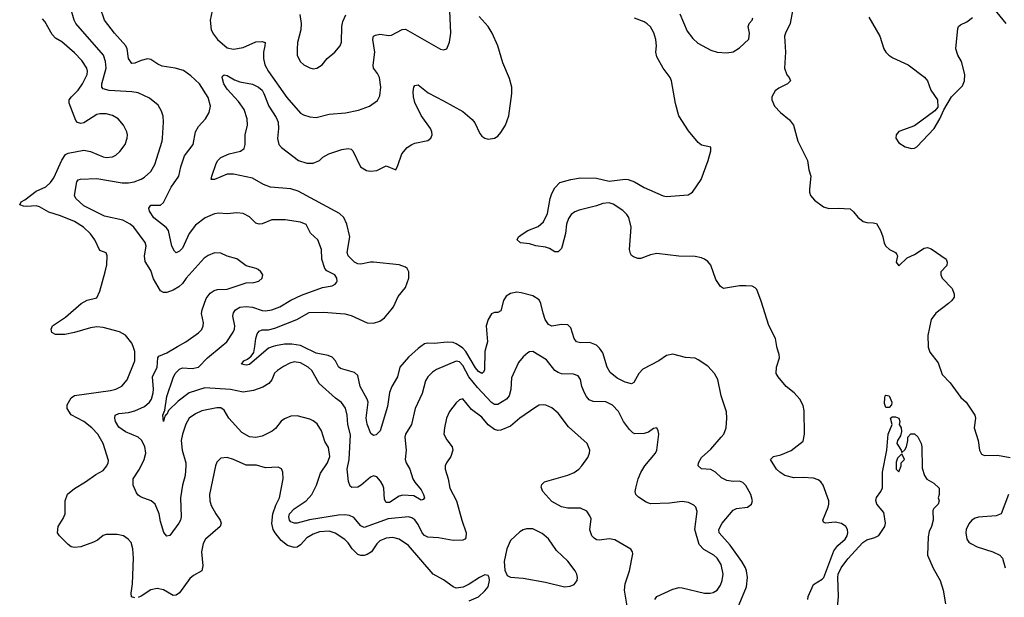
# Model space of a CAD drawing. Header units: inches. Extents: x 1682530 to 1839546, y 640742 to 791647.
# Tile 875 of 923: x 1801366 to 1807554, y 758425 to 762054. Entities that reach past the tile are written whole.
import ezdxf

# ---------------------------------------------------------------- set-up
doc = ezdxf.new("R2010")
doc.units = ezdxf.units.IN
doc.header["$MEASUREMENT"] = 0
doc.layers.add('B8705', color=7, linetype='Continuous')
doc.layers.add('B8706', color=7, linetype='Continuous')

msp = doc.modelspace()

# ---------------------------------------------------------------- linework, layer by layer
at = {"layer": 'B8705', "color": 5}
for points, elevation in [([(1802090, 758420.4), (1802067.8, 758427.8), (1802065.6, 758450), (1802075.2, 758510), (1802082, 758670), (1802078, 758730), (1802066, 758770), (1802047.6, 758790), (1802018, 758810), (1801979.5, 758819.5), (1801910, 758819.7), (1801890, 758814), (1801855.8, 758784.2), (1801829.4, 758770.6), (1801750, 758742), (1801710, 758737), (1801690, 758742.5), (1801670, 758757), (1801616.9, 758810), (1801603, 758830), (1801606.9, 758870), (1801639.8, 758920.2), (1801650.8, 758949.2), (1801651.8, 759030), (1801667.3, 759072.7), (1801710, 759108.9), (1801779.5, 759150), (1801843.8, 759196.2), (1801890, 759221.3), (1801913, 759250), (1801922.9, 759270), (1801924.1, 759284.1), (1801889.7, 759390), (1801857.7, 759450), (1801818.5, 759490), (1801770, 759529.8), (1801690, 759570.8), (1801665.2, 759610), (1801665.1, 759634.9), (1801690, 759676.9), (1801710, 759692.4), (1801935.9, 759724.1), (1801970, 759732.1), (1802008.2, 759751.8), (1802040.4, 759790), (1802088.6, 759910), (1802090, 759968), (1802078.1, 760000)], 680), ([(1805184, 758370), (1805165.8, 758470), (1805171.8, 758510), (1805198.7, 758590), (1805218.6, 758698.6), (1805217.2, 758710), (1805206.6, 758726.6), (1805106, 758786), (1805070, 758793.1), (1805010, 758783.5), (1804990, 758786.4), (1804975.4, 758795.4), (1804962.4, 758810), (1804950, 758848.7), (1804956.9, 758916.9), (1804950, 758937), (1804930, 758966), (1804890, 758985.7), (1804810, 758983.9), (1804770, 758992.3), (1804710, 759026.6), (1804653.6, 759090), (1804643.9, 759116.1), (1804647.6, 759132.4), (1804664, 759150), (1804810, 759191.1), (1804851.2, 759208.8), (1804879.7, 759230), (1804898.7, 759250), (1804936.1, 759303.9), (1804947.3, 759330), (1804949.6, 759350), (1804931.6, 759390), (1804815.3, 759495.3), (1804750, 759581.6), (1804710, 759615.1), (1804672.1, 759632.1), (1804654.9, 759634.9), (1804630, 759631.1), (1804610, 759619.7), (1804509.2, 759550.8), (1804450, 759500.5), (1804390, 759475.4), (1804370, 759473.7), (1804350, 759479.7), (1804310, 759507.8), (1804270, 759555.8), (1804205.1, 759605.1), (1804150, 759672), (1804130, 759666), (1804110, 759647), (1804067.1, 759592.9), (1804047.6, 759550), (1804034.9, 759490), (1804032.4, 759450), (1804050, 759414), (1804084.4, 759370), (1804087.2, 759350), (1804076, 759310), (1804047.9, 759270), (1804040.8, 759250), (1804040.3, 759230), (1804059.6, 759170), (1804070.2, 759110), (1804110.2, 759030), (1804143.6, 758910), (1804171.5, 758830), (1804170, 758799), (1804162.8, 758790), (1804150, 758784.7), (1804090, 758782.4), (1803997.8, 758797.8), (1803930, 758802), (1803910, 758813.9), (1803895.9, 758830), (1803870, 758882.6), (1803850, 758912), (1803830, 758924.2), (1803810, 758929.8), (1803682.1, 758917.9), (1803530, 758863.8), (1803510, 758874.5), (1803466.7, 758926.7), (1803437.9, 758937.9), (1803410, 758942.3), (1803370, 758940.6), (1803188.1, 758911.9), (1803110, 758891.2), (1803090, 758891.3), (1803070, 758899.8), (1803062, 758910), (1803057.5, 758930), (1803062.1, 758950), (1803090, 758979.8), (1803165.3, 759030), (1803201, 759070), (1803232.2, 759130), (1803256.3, 759203.7), (1803301.1, 759270), (1803314.5, 759310), (1803306.6, 759366.6), (1803283.6, 759403.6), (1803262.4, 759470), (1803234.9, 759514.9), (1803210, 759534.3), (1803190, 759543), (1803110, 759565.1), (1803070, 759561.7), (1803030, 759546), (1803009.5, 759530.5), (1802974, 759486), (1802952.3, 759467.7), (1802890, 759437), (1802850, 759427.8), (1802810, 759432.2), (1802761.1, 759461.1), (1802679.8, 759550), (1802650, 759599.7), (1802630, 759614.5), (1802605, 759615), (1802510, 759595.3), (1802470, 759578), (1802430.3, 759550), (1802410, 759512.3), (1802388.4, 759450), (1802381.1, 759410), (1802386.3, 759350), (1802409.3, 759270), (1802411, 759250), (1802405.8, 759190), (1802388.4, 759130), (1802376.3, 759050), (1802381.7, 758930), (1802377, 758910), (1802365.3, 758890), (1802310, 758812.7), (1802290, 758809.2), (1802271.7, 758831.7), (1802250, 758902), (1802242.6, 758950), (1802216.4, 759010), (1802191.4, 759031.4), (1802130, 759054.3), (1802110, 759067.4), (1802100.7, 759080.7), (1802079.4, 759130), (1802078.7, 759170), (1802118.7, 759230), (1802149.1, 759290), (1802158.8, 759330), (1802152.1, 759372.1), (1802132.1, 759412.1), (1802111.5, 759430), (1802030, 759463.4), (1801990, 759493.7), (1801968.4, 759530), (1801963.5, 759550), (1801965.1, 759570), (1801990, 759580.2), (1802050, 759585.2), (1802090, 759595.6), (1802150, 759624.3), (1802182, 759650), (1802194, 759670), (1802205.8, 759710), (1802207.9, 759732.1), (1802201.1, 759810), (1802229.9, 759870), (1802234, 759930), (1802240.7, 759939.3), (1802290, 759960.7), (1802357.9, 760000)], 660), ([(1805357.1, 758410), (1805369.3, 758430.7), (1805470, 758476.5), (1805510, 758485.8), (1805530, 758485.2), (1805670, 758450.3), (1805706, 758450), (1805724.9, 758455.1), (1805750, 758470.6), (1805770, 758502), (1805780.4, 758530), (1805787.4, 758570), (1805774, 758630), (1805750, 758671.1), (1805727.3, 758690), (1805665.1, 758725.1), (1805636.3, 758756.3), (1805609, 758850), (1805623.5, 758963.5), (1805614.7, 758990), (1805602.6, 759002.6), (1805570, 759020.4), (1805530, 759025.6), (1805450, 759016.5), (1805330, 759011.1), (1805302.6, 759022.6), (1805254.2, 759054.1), (1805238, 759070), (1805233.6, 759090), (1805237.6, 759110), (1805253.3, 759170), (1805270, 759208.2), (1805294.5, 759250), (1805361.6, 759330), (1805369.6, 759350), (1805382, 759450), (1805379.3, 759470), (1805370, 759488.7), (1805350, 759485.2), (1805317.8, 759462.3), (1805290, 759452.8), (1805232.3, 759452.3), (1805218.8, 759458.8), (1805198.2, 759478.2), (1805161.4, 759530), (1805130, 759591.3), (1805092.4, 759632.4), (1805050, 759652.2), (1804970, 759655), (1804945.7, 759665.7), (1804927, 759687), (1804914.5, 759710), (1804898.7, 759750), (1804890, 759792.7), (1804875.3, 759815.3), (1804846.9, 759826.9), (1804770, 759828.2), (1804750, 759836.2), (1804729.8, 759850), (1804677.1, 759917.1), (1804590, 759968.3), (1804570, 759967.8), (1804559, 759961), (1804530, 759935.8), (1804499.8, 759900.2), (1804455.8, 759804.2), (1804453.5, 759730), (1804442.7, 759690), (1804424.5, 759670), (1804370, 759636.3), (1804350, 759635.8), (1804330, 759648.3), (1804242.2, 759742.2), (1804188.9, 759808.9), (1804150, 759881), (1804130, 759903.2), (1804110, 759907.5), (1803984.7, 759855.3), (1803960.1, 759839.9), (1803930, 759809.7), (1803915.9, 759784.1), (1803894.5, 759705.5), (1803851.2, 759610), (1803829.1, 759510), (1803790.2, 759450), (1803785.5, 759430), (1803794, 759350), (1803789.2, 759290), (1803795.2, 759270), (1803817.1, 759230), (1803836.5, 759170), (1803848.5, 759148.5), (1803890, 759099), (1803904.5, 759070), (1803910, 759049.2), (1803901.3, 759038.7), (1803890, 759035.6), (1803842.1, 759062.1), (1803773.1, 759066.9), (1803750, 759060.6), (1803690, 759019.4), (1803670, 759019.7), (1803659.2, 759039.2), (1803654, 759110), (1803648.5, 759130), (1803634.2, 759154.2), (1803610, 759181.3), (1803590, 759186.9), (1803570, 759179.7), (1803511.1, 759128.9), (1803490, 759117.2), (1803454.2, 759114.2), (1803442.7, 759122.7), (1803432.4, 759152.4), (1803423.9, 759230), (1803436.2, 759290), (1803445.6, 759445.6), (1803429.1, 759510), (1803423.2, 759570), (1803413, 759613), (1803387.8, 759647.8), (1803350, 759675.1), (1803248.8, 759768.8), (1803201.8, 759850), (1803178.7, 759870), (1803130, 759898.1), (1803090, 759904), (1803063.7, 759896.3), (1803024.5, 759875.5), (1802985.3, 759850), (1802967.8, 759832.2), (1802950.3, 759790), (1802932.5, 759767.5), (1802894.1, 759745.9), (1802835.1, 759724.9), (1802770, 759714), (1802690.4, 759730.4), (1802530, 759741.7), (1802430.3, 759710), (1802362.6, 759657.4), (1802301.8, 759598.2), (1802290, 759572.7), (1802286.8, 759573.2), (1802278, 759562), (1802270, 759529.3), (1802266.2, 759570), (1802278.6, 759601.4), (1802290, 759686.4), (1802330, 759804.4), (1802343.1, 759830), (1802370, 759858.5), (1802390, 759867.1), (1802450, 759861.6), (1802490, 759871.1), (1802546, 759930), (1802631.4, 760000)], 640), ([(1802959.4, 760000), (1802930.5, 759989.5), (1802810, 759888), (1802790, 759882.7), (1802759.3, 759890), (1802774, 759910), (1802798.3, 759921.7), (1802820.4, 759939.6), (1802837.8, 759962.2), (1802843, 760000)], 620), ([(1803887.2, 760000), (1803870, 759987.5), (1803810, 759933.2), (1803754.6, 759870), (1803740.5, 759810), (1803705.6, 759750), (1803689.2, 759710.8), (1803677.4, 759622.6), (1803631.4, 759470), (1803606.2, 759446.2), (1803590, 759442), (1803573.5, 759453.5), (1803550, 759512), (1803543.2, 759550), (1803555.4, 759650), (1803549.9, 759670), (1803505.4, 759750), (1803490, 759818), (1803470, 759836.2), (1803383, 759863), (1803370, 759873.5), (1803350, 759911.1), (1803330, 759933.6), (1803303.6, 759943.6), (1803230, 759959.2), (1803142.5, 760000)], 620), ([(1804298.3, 760000), (1804290.1, 759969.9), (1804286, 759854), (1804280.5, 759839.5), (1804270, 759831), (1804250, 759842.9), (1804230, 759866.1), (1804170, 759969.4), (1804150, 759990.4), (1804135.9, 760000)], 620), ([(1805855.3, 758304.7), (1805933.8, 758490), (1805939.8, 758550), (1805934.2, 758590), (1805926.5, 758610), (1805904.6, 758650), (1805831.8, 758751.8), (1805760.9, 758830), (1805758.8, 758850), (1805780.7, 758890), (1805850, 758971.7), (1805870, 758983.2), (1805939, 758990), (1805965.1, 759010), (1805970.9, 759030), (1805961.4, 759070), (1805930, 759127.8), (1805910, 759146.3), (1805890, 759153.7), (1805850, 759152.6), (1805810, 759158), (1805776.1, 759176.1), (1805738.5, 759210), (1805710, 759227.1), (1805650, 759232.1), (1805628.8, 759250), (1805631.6, 759270), (1805650, 759302.4), (1805710, 759354.4), (1805774.7, 759430), (1805790.9, 759450), (1805805.3, 759490), (1805810.6, 759550), (1805806.9, 759590), (1805774.3, 759690), (1805753.9, 759793.9), (1805733.3, 759830), (1805690, 759877.6), (1805630, 759917.6), (1805610, 759927.3), (1805550, 759931.6), (1805470, 759951.3), (1805430, 759943.5), (1805382.4, 759910), (1805282.7, 759857.3), (1805256, 759830), (1805226.1, 759773.9), (1805210, 759766.3), (1805170, 759776.8), (1805120.7, 759800.7), (1805076.9, 759836.9), (1805058.6, 759870), (1805030, 759961.1), (1805010.4, 759990.3), (1804999.3, 760000)], 620), ([(1806319.2, 758410), (1806320.2, 758430), (1806354.2, 758505.8), (1806410, 758538), (1806419.4, 758550), (1806482.7, 758717.3), (1806507.6, 758750), (1806553.3, 758790), (1806565.7, 758810), (1806570.7, 758830), (1806568, 758850), (1806556.8, 758870), (1806530, 758888.2), (1806490, 758897), (1806430, 758889.8), (1806416.6, 758896.6), (1806413, 758910), (1806446.3, 758990), (1806451.8, 759010), (1806450.8, 759030), (1806414.7, 759130), (1806401.3, 759150), (1806383.3, 759163.3), (1806353.6, 759173.6), (1806290, 759178.2), (1806230, 759175), (1806173.8, 759190), (1806142.6, 759210), (1806121.4, 759230), (1806084, 759290), (1806102.7, 759310), (1806150, 759320.8), (1806213.4, 759346.6), (1806290, 759406), (1806298.7, 759450), (1806296.8, 759596.8), (1806289.8, 759630), (1806268.4, 759670), (1806233, 759710), (1806183, 759750), (1806132.6, 759810), (1806121, 759830), (1806122.4, 759870), (1806141.7, 759930), (1806139.7, 759950), (1806125.7, 759990), (1806124, 760000)], 580), ([(1807075.3, 760000), (1807075.5, 759995.5), (1807085.7, 759965.7), (1807137.5, 759897.5), (1807163.8, 759823.8), (1807212.8, 759772.8), (1807280.9, 759680.9), (1807313.1, 759650), (1807368.9, 759570), (1807371.8, 759550), (1807364.9, 759490), (1807388.9, 759410), (1807396.9, 759350), (1807410, 759323.8), (1807430, 759314.9), (1807510, 759317.6), (1807590, 759303.2)], 580), ([(1806502.8, 758337.2), (1806511.1, 758430), (1806507.2, 758550), (1806510.6, 758570), (1806528.9, 758610), (1806570, 758666.4), (1806664.5, 758770), (1806690, 758785), (1806740.3, 758799.7), (1806766.2, 758813.8), (1806802.4, 758870), (1806806.3, 758890), (1806796.6, 758956.6), (1806752.7, 759010), (1806747.3, 759032.7), (1806750, 759052), (1806778, 759090), (1806787.3, 759112.7), (1806789.2, 759210), (1806815.3, 759350), (1806824, 759450), (1806848, 759510), (1806838, 759550), (1806850, 759558), (1806870, 759558), (1806891.3, 759550), (1806898, 759530), (1806892, 759510), (1806904.7, 759490), (1806906.8, 759466.8), (1806901.4, 759438.6), (1806882, 759410), (1806878, 759390), (1806904.7, 759350), (1806910, 759334), (1806928.4, 759351.6), (1806938, 759370), (1806948, 759410), (1806948.4, 759431.6), (1806967.3, 759452.7), (1806990, 759452), (1807010, 759432), (1807030.6, 759390.6), (1807036, 759370), (1807036.9, 759236.9), (1807051.3, 759190), (1807067.1, 759167.1), (1807110, 759141), (1807144.7, 759110), (1807144.7, 759070), (1807138, 759050), (1807144.7, 759030), (1807138, 759010), (1807110, 758982), (1807104, 758970), (1807106, 758910), (1807096, 758870), (1807082, 758838), (1807075.5, 758804.5), (1807071.8, 758690), (1807106.8, 758606.8), (1807150.2, 758530), (1807170.2, 758470.2), (1807184.4, 758384.4)], 560), ([(1804190, 758402.4), (1804250, 758426.8), (1804290, 758466.4), (1804310, 758490.8), (1804318.9, 758530), (1804316.3, 758550), (1804310, 758562.7), (1804290, 758566.6), (1804254.8, 758550), (1804190, 758506.6), (1804152, 758488), (1804110, 758482.4), (1804090, 758489.7), (1804030, 758534.2), (1803964, 758570), (1803808.4, 758750), (1803751.1, 758790), (1803710, 758800.2), (1803670, 758796.5), (1803630, 758779.8), (1803610, 758761.7), (1803576.9, 758710), (1803550, 758692.8), (1803530, 758686.6), (1803510, 758686.6), (1803490, 758694.2), (1803455, 758730), (1803430, 758767.2), (1803410, 758787.6), (1803348, 758828), (1803310, 758839.5), (1803250, 758835.7), (1803210, 758821.5), (1803170, 758799.1), (1803130, 758754.8), (1803110, 758740.6), (1803090, 758737.9), (1803050, 758750.5), (1803010, 758781.7), (1802970.5, 758830), (1802959.1, 758850), (1802951.1, 758888.9), (1802956.8, 758950), (1802975.5, 759004.5), (1802998.5, 759050), (1803021.1, 759170), (1803020.7, 759210), (1803011.5, 759231.5), (1802990, 759242.7), (1802910, 759237.6), (1802854.2, 759254.1), (1802790, 759254.8), (1802710, 759291.1), (1802670, 759302.6), (1802630, 759298.7), (1802605.8, 759274.2), (1802596.5, 759250), (1802559.2, 759070), (1802560.7, 759030), (1802570, 759000.5), (1802598, 758950), (1802626.9, 758910), (1802632.3, 758890), (1802625.5, 758870), (1802534.6, 758790), (1802518, 758762), (1802508.3, 758710), (1802516.9, 758623.1), (1802511.5, 758590), (1802458.6, 758561.4), (1802436.2, 758543.8), (1802370, 758453), (1802350, 758437.4), (1802330, 758436.9), (1802270, 758471.1), (1802230, 758480.4), (1802190, 758471.7), (1802130, 758432.8), (1802110, 758424.5)], 680), ([(1807580.9, 759070), (1807534.3, 758950), (1807503.3, 758936.7), (1807392, 758928), (1807370, 758921.9), (1807350, 758909.9), (1807330, 758886), (1807314.8, 758850), (1807312.3, 758830), (1807318.7, 758790), (1807330, 758771.7), (1807342.5, 758762.5), (1807382.7, 758742.7), (1807482.3, 758710), (1807525.5, 758690), (1807541.8, 758670), (1807559, 758610)], 580)]:
    msp.add_lwpolyline(points, dxfattribs=dict(at, elevation=elevation))
for points, elevation in [([(1806810, 759618), (1806801.5, 759641.5), (1806802, 759678), (1806804, 759690), (1806810, 759694.8), (1806830.8, 759690), (1806846.8, 759650), (1806845.4, 759634.6), (1806830, 759618)], 560), ([(1806910, 759326), (1806882, 759298), (1806874, 759274), (1806874, 759230), (1806890, 759214), (1806906, 759250), (1806906, 759270), (1806926, 759290)], 560), ([(1804550, 758854.7), (1804530, 758849.6), (1804510, 758836.2), (1804450, 758780.7), (1804427.9, 758730), (1804411.2, 758650), (1804414.2, 758594.2), (1804430, 758561.6), (1804450, 758550.4), (1804530, 758544.2), (1804670, 758520.8), (1804790, 758490.4), (1804826, 758494), (1804850, 758505.5), (1804869.4, 758530), (1804871.6, 758550), (1804867.6, 758570), (1804856.9, 758590), (1804810, 758651.5), (1804738.6, 758718.6), (1804690, 758791.5), (1804650, 758826.3), (1804590, 758854.3)], 680)]:
    msp.add_lwpolyline(points, close=True, dxfattribs=dict(at, elevation=elevation))
at = {"layer": 'B8706', "color": 5}
for points, elevation in [([(1807450, 762167.7), (1807562.8, 762030)], 620), ([(1802357.9, 760000), (1802409.7, 760030), (1802490, 760087), (1802510, 760107.2), (1802519.8, 760130), (1802520.3, 760150), (1802508.6, 760208.6), (1802512.2, 760230), (1802538, 760302), (1802563.8, 760336.2), (1802587.5, 760352.5), (1802610, 760359.2), (1802670, 760360.7), (1802790, 760400.8), (1802838, 760402), (1802868.7, 760410), (1802889.2, 760430), (1802893.2, 760450), (1802881.2, 760470), (1802863.9, 760483.9), (1802851.2, 760491.2), (1802790, 760508), (1802730, 760551.9), (1802670, 760568.9), (1802630, 760586.8), (1802590, 760589.8), (1802550, 760572.5), (1802525.5, 760554.5), (1802412.2, 760430), (1802390, 760396.9), (1802365.7, 760374.3), (1802330, 760354.2), (1802290, 760340.4), (1802270, 760339.2), (1802250, 760349.7), (1802206.3, 760426.3), (1802190, 760477.2), (1802154.6, 760534.6), (1802150.5, 760569.5), (1802159.8, 760630), (1802154.4, 760654.4), (1802082.6, 760750), (1802060.5, 760770), (1802014.1, 760794.1), (1801899.9, 760819.9), (1801770, 760883.6), (1801717.8, 760930), (1801709.8, 760950), (1801725.8, 761034.2), (1801733.5, 761046.5), (1801747.8, 761052.2), (1801850, 761055.7), (1802010, 761028.6), (1802050, 761027.8), (1802085.7, 761034.3), (1802129.1, 761050.9), (1802150, 761063.6), (1802190, 761100.9), (1802215.4, 761144.6), (1802261, 761290), (1802263.7, 761310), (1802269.8, 761409.8), (1802266.8, 761446.8), (1802258, 761478), (1802235.7, 761515.7), (1802181.5, 761561.5), (1802110, 761595.1), (1802070, 761601.4), (1801928.6, 761608.6), (1801890, 761619.7), (1801882.8, 761630), (1801882.4, 761650), (1801909.9, 761750), (1801906.2, 761790), (1801893.5, 761830), (1801718.6, 762030), (1801707.5, 762050), (1801685.7, 762130)], 660), ([(1802631.4, 760000), (1802668, 760030), (1802708.4, 760090), (1802715.5, 760110), (1802717.1, 760130), (1802705.4, 760190), (1802708.8, 760211.2), (1802721.4, 760230), (1802750, 760247.4), (1802790, 760251.8), (1802830, 760247.6), (1802890, 760227.5), (1802910, 760225.3), (1802950, 760230.1), (1803001.1, 760250), (1803070, 760290.9), (1803137.1, 760322.9), (1803268.6, 760371.4), (1803330, 760382.3), (1803347.6, 760392.4), (1803356.6, 760403.4), (1803360.4, 760410), (1803359.2, 760430), (1803346, 760450), (1803296.1, 760476.1), (1803284, 760490), (1803265.6, 760550), (1803262, 760610), (1803240.4, 760670), (1803193.4, 760713.4), (1803166, 760766), (1803130, 760781.5), (1803035.2, 760795.2), (1802970, 760796.8), (1802950, 760795.3), (1802890, 760772.1), (1802870, 760769.7), (1802850, 760776.3), (1802810, 760815.4), (1802770, 760836.9), (1802730, 760840.4), (1802670, 760833.5), (1802617.2, 760837.2), (1802590, 760834), (1802531.7, 760808.3), (1802470, 760763.5), (1802430.2, 760710), (1802390, 760618.4), (1802370, 760598.4), (1802350, 760589.2), (1802339.3, 760599.3), (1802321.6, 760630), (1802301.7, 760730), (1802287.1, 760747.1), (1802210, 760808.3), (1802181.2, 760850), (1802177.3, 760870), (1802190, 760887.9), (1802250, 760888.6), (1802270, 760904.9), (1802318, 761002), (1802365.8, 761070), (1802378.4, 761130), (1802402.4, 761197.6), (1802455.6, 761270), (1802470.9, 761350), (1802490, 761383.1), (1802533.6, 761430), (1802557.6, 761470), (1802564.2, 761510), (1802550, 761565.2), (1802495.4, 761650), (1802441.5, 761701.5), (1802395.2, 761735.2), (1802343.7, 761750), (1802261.5, 761761.5), (1802233.9, 761773.9), (1802190, 761803.5), (1802170, 761807), (1802130, 761798.2), (1802090, 761780.5), (1802070, 761778.4), (1802050.8, 761810.8), (1802041.1, 761870), (1802032.7, 761890), (1801961.2, 761970), (1801899.7, 762050), (1801870.8, 762130)], 640), ([(1802575.5, 762110), (1802563.2, 762050), (1802570.1, 761990.2), (1802583.3, 761963.4), (1802609.2, 761930), (1802670, 761877.8), (1802710, 761867.7), (1802770, 761879), (1802850, 761913.8), (1802890, 761915.6), (1802907.7, 761910), (1802907.6, 761890), (1802897.5, 761850), (1802899.1, 761810), (1802907.3, 761770), (1802930, 761729), (1803044.9, 761564.9), (1803130, 761467), (1803150, 761455.3), (1803190, 761442.4), (1803230, 761438.7), (1803310, 761459.1), (1803412.5, 761467.5), (1803495.5, 761484.5), (1803564, 761510), (1803614.2, 761545.8), (1803630, 761574.8), (1803636.2, 761630), (1803627.7, 761690), (1803615.5, 761715.5), (1803589.9, 761749.9), (1803587.4, 761767.4), (1803598.6, 761850), (1803584.8, 761930), (1803589.7, 761950), (1803602.6, 761957.4), (1803630, 761962.6), (1803685.4, 761954.6), (1803703.5, 761956.5), (1803770, 761991.5), (1803790, 761994.6), (1804010, 761868), (1804030, 761864.9), (1804050, 761871), (1804067.8, 761912.2), (1804075.1, 761970), (1804069.7, 762110)], 640), ([(1803125.5, 762085.5), (1803135, 762030), (1803133, 761990), (1803112.6, 761910), (1803109, 761869), (1803110.4, 761830), (1803128.2, 761790), (1803150.8, 761770), (1803190, 761750.4), (1803210, 761745.7), (1803234, 761750), (1803266.6, 761770), (1803298, 761810), (1803346.6, 761850), (1803380.7, 761890), (1803388, 761912), (1803390.8, 762010), (1803397.2, 762042.8), (1803416, 762084)], 660), ([(1805514.5, 762090), (1805560.9, 761980.9), (1805595.8, 761935.8), (1805626.7, 761906.7), (1805710, 761863.1), (1805750, 761850.4), (1805810, 761844.4), (1805850, 761852.2), (1805890, 761875.8), (1805948.7, 761931.3), (1805951.6, 761968.4), (1805944.1, 762010), (1805949.8, 762030), (1805969, 762051), (1805973.8, 762066.2)], 580), ([(1806223.6, 762110), (1806209, 762030), (1806178, 761970), (1806173.1, 761950), (1806179, 761850), (1806172.3, 761750), (1806187.2, 761707.2), (1806201.6, 761690), (1806210.5, 761670), (1806190.7, 761650), (1806136.3, 761623.7), (1806113.7, 761606.4), (1806092.9, 761570), (1806093.1, 761550), (1806108.9, 761510), (1806147, 761470), (1806203.8, 761423.8), (1806228.5, 761390), (1806256.8, 761290), (1806317, 761170), (1806325, 761110), (1806338, 761070), (1806329.2, 760989.2), (1806329.2, 760970), (1806336, 760950), (1806360, 760920), (1806417.4, 760877.4), (1806450, 760866.7), (1806510, 760870.3), (1806584.4, 760864.4), (1806606.9, 760846.9), (1806632.3, 760812.3), (1806665.8, 760785.8), (1806690, 760778.7), (1806730, 760778.4), (1806750, 760773), (1806775.3, 760730), (1806790.3, 760690), (1806798.7, 760650), (1806808.5, 760630), (1806832.7, 760610), (1806870.6, 760590), (1806878, 760578), (1806881.6, 760570), (1806874.8, 760530), (1806890, 760507.3), (1806943, 760557), (1806990, 760577.6), (1807050, 760618.6), (1807070, 760621.8), (1807094.2, 760614.2), (1807188.4, 760550), (1807195.3, 760530), (1807191.5, 760510), (1807155.5, 760470), (1807154, 760450), (1807164, 760430), (1807225.4, 760365.4), (1807238.9, 760330), (1807238.3, 760310), (1807224.6, 760290), (1807202, 760270), (1807123.6, 760210), (1807093.4, 760170), (1807072.1, 760070), (1807075.3, 760000)], 580), ([(1802078.1, 760000), (1802070, 760022), (1802031.3, 760071.3), (1801992.9, 760093), (1801890, 760118.8), (1801850, 760123.5), (1801810, 760118.5), (1801711.4, 760088.6), (1801650, 760075.4), (1801590, 760076.5), (1801568, 760088), (1801563.4, 760110), (1801571.3, 760130), (1801654.9, 760185.1), (1801753, 760270), (1801790, 760292), (1801850, 760306.7), (1801870, 760348.2), (1801903.5, 760470), (1801913.4, 760513.4), (1801915.1, 760570), (1801909.3, 760589.3), (1801870, 760602.7), (1801838.2, 760670), (1801810, 760708.6), (1801766.4, 760750), (1801710, 760786.6), (1801621.8, 760821.8), (1801550, 760843.8), (1801490, 760877.8), (1801470, 760884.2), (1801410, 760879.8), (1801390, 760881.1), (1801366, 760890), (1801375.1, 760910), (1801398.3, 760921.7), (1801470, 760976.1), (1801530, 761004), (1801558.9, 761030), (1801579.7, 761060.3), (1801630, 761170.4), (1801654.1, 761205.9), (1801670, 761214.9), (1801770, 761233.8), (1801810, 761226), (1801890, 761192.2), (1801910, 761188.2), (1801950, 761191.7), (1801970, 761202), (1801995.3, 761224.7), (1802028.2, 761270), (1802042.4, 761310), (1802044.2, 761330), (1802039.6, 761350), (1802018.9, 761390), (1801984.7, 761430), (1801950, 761451.9), (1801910, 761462.8), (1801870, 761463.1), (1801850, 761457.1), (1801770, 761406), (1801750, 761401), (1801730, 761408.2), (1801719.8, 761419.8), (1801677.1, 761530), (1801677.8, 761550), (1801691.7, 761570), (1801733.6, 761610), (1801761.7, 761650), (1801789.9, 761710), (1801792.5, 761730), (1801787.1, 761750), (1801756.9, 761796.9), (1801710, 761846.3), (1801630, 761914.5), (1801590, 761936.9), (1801570, 761961.3), (1801523.3, 762043.3), (1801510, 762059.7)], 680), ([(1802843, 760000), (1802850, 760050.6), (1802859.4, 760080.6), (1802870, 760097.7), (1802890, 760105.2), (1802930, 760105.1), (1802970, 760115.4), (1803108.4, 760170), (1803185.9, 760214.1), (1803276.1, 760216.1), (1803410, 760205.4), (1803450, 760194.7), (1803550, 760149.4), (1803590, 760147.9), (1803630, 760158.8), (1803658.9, 760181.1), (1803701.4, 760230), (1803715.3, 760250), (1803745, 760315), (1803790, 760370.4), (1803811.7, 760430), (1803812.2, 760470), (1803801.6, 760490), (1803790, 760499.7), (1803750, 760514), (1803590, 760529.8), (1803570, 760529.8), (1803510, 760517.3), (1803490, 760519.8), (1803470, 760529.8), (1803430.7, 760570), (1803423.2, 760590), (1803440.3, 760690), (1803422.5, 760770), (1803402.8, 760810), (1803375.5, 760835.5), (1803116.1, 760976.1), (1803070, 760991.6), (1802942.2, 761002.2), (1802898.3, 761018.3), (1802830, 761057.3), (1802710, 761082.7), (1802670, 761082.7), (1802590, 761049.6), (1802569.5, 761049.5), (1802572.7, 761070), (1802600.7, 761150), (1802611.8, 761170), (1802630, 761188.2), (1802682.7, 761210), (1802752.7, 761227.3), (1802775.9, 761244.1), (1802782.3, 761270), (1802783.6, 761330), (1802797.5, 761390), (1802795.3, 761430), (1802777.2, 761490), (1802740.6, 761540.6), (1802670, 761617.2), (1802648.6, 761651.4), (1802638.7, 761690), (1802641.1, 761698.9), (1802650, 761707.7), (1802670, 761703.1), (1802715.1, 761675.1), (1802750, 761663.8), (1802830, 761648.5), (1802866, 761630), (1802889.3, 761610), (1802901.2, 761590), (1802931.9, 761510), (1802978.4, 761438.4), (1802990.7, 761410), (1802993.3, 761370), (1802986.2, 761306.2), (1802993.5, 761270), (1803011.3, 761250), (1803117.3, 761170), (1803170, 761151.5), (1803210, 761152.8), (1803249.6, 761170), (1803271.5, 761190), (1803309, 761211), (1803390, 761238.5), (1803430, 761243.7), (1803450, 761239.3), (1803460.5, 761230), (1803508.7, 761130), (1803546.1, 761106.1), (1803570, 761101.1), (1803610, 761105.7), (1803670, 761136.4), (1803730, 761110.7), (1803743.3, 761136.7), (1803768.2, 761210), (1803802, 761250), (1803829.8, 761270.2), (1803850, 761278), (1803930, 761294), (1803950.5, 761309.5), (1803958.8, 761330), (1803956.8, 761350), (1803947.6, 761370), (1803890, 761451.3), (1803850, 761532.7), (1803841, 761570), (1803839.5, 761600.5), (1803843.7, 761630), (1803850, 761641), (1803870, 761644), (1803933.7, 761593.7), (1804030, 761544.7), (1804150, 761475.8), (1804210, 761426.7), (1804225.5, 761405.5), (1804258.1, 761338.1), (1804270, 761321.7), (1804290, 761308.7), (1804310, 761302.6), (1804350, 761308.9), (1804370, 761322.3), (1804390, 761344.2), (1804419.8, 761390), (1804440.9, 761450), (1804459.3, 761590), (1804459.2, 761630), (1804443.9, 761683.9), (1804402.7, 761782.7), (1804370, 761889.4), (1804335.2, 761970), (1804310, 762010.9), (1804253.5, 762073.5)], 620), ([(1806124, 760000), (1806115.4, 760050), (1806072.9, 760132.9), (1806025.7, 760285.7), (1805997.8, 760357.8), (1805988.6, 760368.6), (1805970, 760378.9), (1805930, 760382.4), (1805890, 760381.8), (1805790, 760364), (1805770, 760376.9), (1805741.6, 760421.6), (1805710, 760510.9), (1805690, 760535.3), (1805669.9, 760549.9), (1805650, 760557.4), (1805610, 760565), (1805507.9, 760567.9), (1805370, 760583.7), (1805330, 760577.2), (1805270, 760554.1), (1805250, 760553.6), (1805223.1, 760563.1), (1805211.2, 760571.2), (1805204.1, 760584.1), (1805198.8, 760610), (1805209.2, 760750), (1805194.5, 760810), (1805182.3, 760830), (1805155.8, 760855.8), (1805095.6, 760895.6), (1805070, 760903.9), (1805030, 760899.1), (1804990, 760883.7), (1804882.9, 760857.1), (1804854.3, 760845.7), (1804831, 760829), (1804814.4, 760805.6), (1804802.3, 760770), (1804796.5, 760710), (1804774.7, 760630), (1804770, 760617), (1804750, 760594.5), (1804730, 760596.2), (1804696.2, 760616.2), (1804670, 760625.4), (1804610, 760632.3), (1804570, 760644.5), (1804512.5, 760652.5), (1804493.2, 760670), (1804500.9, 760690), (1804529.4, 760710), (1804559.5, 760730), (1804625, 760755), (1804656.9, 760783.1), (1804683, 760837), (1804699.8, 760930), (1804710, 760962), (1804730, 760998), (1804760.9, 761030), (1804829.2, 761050), (1804890, 761060.2), (1804990, 761057.8), (1805070, 761040.1), (1805170, 761052.7), (1805190, 761050.6), (1805230, 761035.2), (1805290, 760999.8), (1805410, 760947.3), (1805430, 760943.7), (1805567.6, 760952.4), (1805594.5, 760970), (1805647.8, 761050), (1805693.3, 761170), (1805709.3, 761230), (1805710, 761253.2), (1805650, 761265.1), (1805630, 761281.3), (1805570, 761354.5), (1805508.5, 761450), (1805487.6, 761527.6), (1805461.4, 761670), (1805453.8, 761690), (1805410, 761750), (1805370, 761820.3), (1805364.5, 761850), (1805367.5, 761890), (1805364.4, 761930), (1805351.7, 761971.7), (1805330, 762008.2), (1805310, 762028.4), (1805290, 762040.9), (1805230, 762063.1)], 580), ([(1806701.3, 762070), (1806772.4, 761950), (1806797.1, 761870), (1806809.1, 761849.1), (1806828, 761830), (1806854.1, 761814.1), (1806950, 761769.1), (1807052.5, 761692.5), (1807070.3, 761670), (1807091.6, 761610), (1807134.8, 761550), (1807135.3, 761504.7), (1807118, 761482), (1806990, 761386.6), (1806890, 761350.8), (1806873.1, 761330), (1806871.8, 761310), (1806890, 761280.4), (1806930, 761254.9), (1806970, 761244), (1806990, 761246.8), (1807004.1, 761255.9), (1807113.6, 761370), (1807149.4, 761430), (1807173.2, 761486.8), (1807221.6, 761570), (1807290, 761638), (1807303.5, 761670), (1807305.4, 761710), (1807285.1, 761790), (1807262, 761830), (1807249.7, 761870), (1807261.6, 761998.4), (1807266, 762010), (1807279.1, 762020.9), (1807318.8, 762041.2), (1807353.6, 762066.4)], 620), ([(1804999.3, 760000), (1804990, 760008.1), (1804950, 760025.2), (1804890, 760024.4), (1804865.6, 760030), (1804849.7, 760050), (1804830, 760118), (1804810, 760136.9), (1804770, 760137.8), (1804710, 760129), (1804690, 760137.8), (1804668.7, 760170), (1804654.9, 760210), (1804642, 760270), (1804630, 760293.1), (1804590, 760319.4), (1804518.5, 760338.5), (1804490, 760341.5), (1804450, 760333.5), (1804422.4, 760317.6), (1804405.5, 760290), (1804390, 760224.5), (1804370, 760213.3), (1804350, 760214.5), (1804330, 760206), (1804310, 760169.4), (1804297.2, 760130), (1804306.4, 760030), (1804298.3, 760000)], 620), ([(1803142.5, 760000), (1803130, 760005.8), (1803075.6, 760015.6), (1803030, 760015.5), (1802974.5, 760005.5), (1802959.4, 760000)], 620), ([(1804135.9, 760000), (1804110, 760017.7), (1804090, 760025), (1804052.2, 760027.8), (1803970, 760020.2), (1803930, 760022), (1803910, 760016.5), (1803887.2, 760000)], 620)]:
    msp.add_lwpolyline(points, dxfattribs=dict(at, elevation=elevation))

doc.saveas('drawing.dxf')
